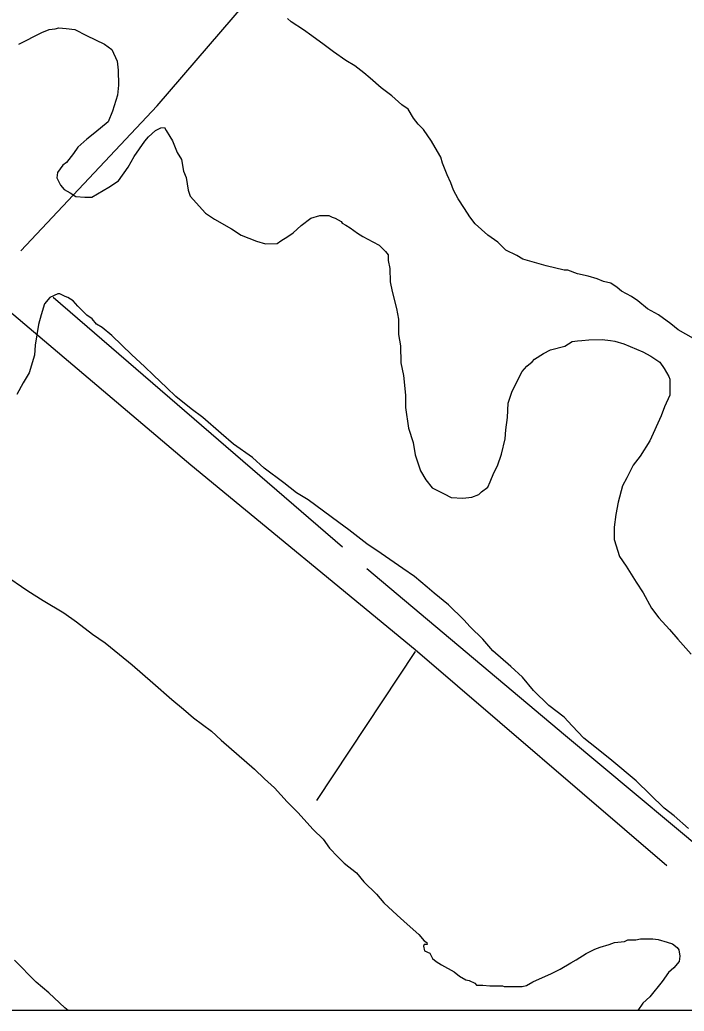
# Model space of a CAD drawing. Extents: x 3263578 to 3301413, y 764927 to 798602.
# Drawn here: x 3279125 to 3279884, y 775829 to 776961 of the extents above; entities that cross this region are included whole.
import ezdxf

# ---------------------------------------------------------------- set-up
doc = ezdxf.new("R2010")
doc.units = 0
for name, color, linetype in [('V-GRID-FRAM', 7, 'Continuous'), ('V-SITE-VEGE', 7, 'Continuous'), ('V-TOPO-SHOR', 7, 'Continuous')]:
    doc.layers.add(name, color=color, linetype=linetype)

msp = doc.modelspace()

# ---------------------------------------------------------------- linework, layer by layer
at = {"layer": 'V-GRID-FRAM'}
msp.add_lwpolyline([(3267734.9, 794015.5), (3299171.2, 794017.8), (3299180.4, 775831.7), (3267728.3, 775829.4), (3267734.9, 794015.5)], dxfattribs=at)
at = {"layer": 'V-SITE-VEGE'}
for p, q in [((3279435.2, 776959), (3279431.1, 776963)), ((3279449.6, 776949.9), (3279435.2, 776959)), ((3279124.3, 776933.5), (3279150.7, 776947)), ((3279150.7, 776947), (3279158.8, 776950.1)), ((3279158.8, 776950.1), (3279165.9, 776951.2)), ((3279165.9, 776951.2), (3279170, 776952.3)), ((3279170, 776952.3), (3279178.2, 776951.3)), ((3279178.2, 776951.3), (3279188.4, 776950.4)), ((3279188.4, 776950.4), (3279201.7, 776943.4)), ((3279458.8, 776942.9), (3279449.6, 776949.9)), ((3279201.7, 776943.4), (3279222.2, 776933.4)), ((3279222.2, 776933.4), (3279230.5, 776927.4)), ((3279473.2, 776932.8), (3279458.8, 776942.9)), ((3279483.5, 776924.8), (3279473.2, 776932.8)), ((3279230.5, 776927.4), (3279236.7, 776914.2)), ((3279497.9, 776914.7), (3279483.5, 776924.8)), ((3279236.7, 776914.2), (3279237.8, 776904)), ((3279508.1, 776908.7), (3279497.9, 776914.7)), ((3279237.8, 776904), (3279238, 776886.6)), ((3279518.4, 776900.6), (3279508.1, 776908.7)), ((3279525.6, 776894.6), (3279518.4, 776900.6)), ((3279538, 776883.5), (3279525.6, 776894.6)), ((3279238, 776886.6), (3279237.1, 776875.4)), ((3279550.3, 776874.4), (3279538, 776883.5)), ((3279237.1, 776875.4), (3279231.1, 776857)), ((3279561.6, 776864.3), (3279550.3, 776874.4)), ((3279231.1, 776857), (3279226.2, 776844.7)), ((3279568.8, 776859.3), (3279561.6, 776864.3)), ((3279575, 776849.2), (3279568.8, 776859.3)), ((3279226.2, 776844.7), (3279211, 776832.3)), ((3279580.2, 776842.1), (3279575, 776849.2)), ((3279586.4, 776836), (3279580.2, 776842.1)), ((3279211, 776832.3), (3279201.9, 776825.1)), ((3279272.2, 776827.8), (3279280.3, 776835)), ((3279280.3, 776835), (3279286.4, 776838.1)), ((3279286.4, 776838.1), (3279290.5, 776838.2)), ((3279290.5, 776838.2), (3279292.6, 776835.1)), ((3279292.6, 776835.1), (3279296.7, 776828)), ((3279595.7, 776822.8), (3279586.4, 776836)), ((3279201.9, 776825.1), (3279191.8, 776815.8)), ((3279256.1, 776805.2), (3279268.2, 776822.7)), ((3279268.2, 776822.7), (3279272.2, 776827.8)), ((3279296.7, 776828), (3279299.8, 776823)), ((3279299.8, 776823), (3279305.1, 776809.8)), ((3279599.8, 776815.7), (3279595.7, 776822.8)), ((3279186.7, 776808.6), (3279178.7, 776798.3)), ((3279191.8, 776815.8), (3279186.7, 776808.6)), ((3279305.1, 776809.8), (3279310.2, 776801.7)), ((3279606.1, 776804.6), (3279599.8, 776815.7)), ((3279178.7, 776798.3), (3279174.6, 776795.2)), ((3279249.1, 776792.9), (3279256.1, 776805.2)), ((3279310.2, 776801.7), (3279312.4, 776788.4)), ((3279608.2, 776797.5), (3279606.1, 776804.6)), ((3279613.4, 776784.2), (3279608.2, 776797.5)), ((3279168.6, 776787), (3279167.6, 776780.9)), ((3279174.6, 776795.2), (3279168.6, 776787)), ((3279238.1, 776777.5), (3279249.1, 776792.9)), ((3279312.4, 776788.4), (3279315.5, 776781.3)), ((3279167.6, 776780.9), (3279171.8, 776772.7)), ((3279226.9, 776770.2), (3279238.1, 776777.5)), ((3279315.5, 776781.3), (3279317.7, 776767)), ((3279617.6, 776775.1), (3279613.4, 776784.2)), ((3279620.7, 776767), (3279617.6, 776775.1)), ((3279171.8, 776772.7), (3279175.9, 776767.7)), ((3279175.9, 776767.7), (3279183.1, 776763.7)), ((3279183.1, 776763.7), (3279189.3, 776759.7)), ((3279207.6, 776758.8), (3279226.9, 776770.2)), ((3279317.7, 776767), (3279319.8, 776759.9)), ((3279625.9, 776756.8), (3279620.7, 776767)), ((3279189.3, 776759.7), (3279199.5, 776758.7)), ((3279199.5, 776758.7), (3279207.6, 776758.8)), ((3279319.8, 776759.9), (3279337.4, 776740.7)), ((3279633.2, 776745.7), (3279625.9, 776756.8)), ((3279337.4, 776740.7), (3279347.6, 776733.7)), ((3279639.4, 776736.5), (3279633.2, 776745.7)), ((3279347.6, 776733.7), (3279367.1, 776722.6)), ((3279446.7, 776726.5), (3279457.8, 776734.8)), ((3279457.8, 776734.8), (3279468, 776737.9)), ((3279468, 776737.9), (3279478.2, 776738)), ((3279478.2, 776738), (3279482.3, 776736)), ((3279482.3, 776736), (3279485.4, 776735)), ((3279485.4, 776735), (3279492.5, 776731)), ((3279492.5, 776731), (3279493.6, 776729)), ((3279493.6, 776729), (3279497.7, 776727)), ((3279645.6, 776728.4), (3279639.4, 776736.5)), ((3279367.1, 776722.6), (3279378.4, 776715.6)), ((3279431.5, 776714.1), (3279437.6, 776718.2)), ((3279437.6, 776718.2), (3279446.7, 776726.5)), ((3279497.7, 776727), (3279502.8, 776724)), ((3279502.8, 776724), (3279511, 776717.9)), ((3279511, 776717.9), (3279517.2, 776713.9)), ((3279660, 776715.3), (3279645.6, 776728.4)), ((3279378.4, 776715.6), (3279395.8, 776708.6)), ((3279395.8, 776708.6), (3279406.1, 776705.7)), ((3279419.3, 776705.8), (3279423.4, 776708.9)), ((3279423.4, 776708.9), (3279431.5, 776714.1)), ((3279517.2, 776713.9), (3279528.5, 776707.9)), ((3279528.5, 776707.9), (3279535.7, 776703.9)), ((3279671.3, 776707.3), (3279660, 776715.3)), ((3279680.6, 776698.2), (3279671.3, 776707.3)), ((3279406.1, 776705.7), (3279419.3, 776705.8)), ((3279535.7, 776703.9), (3279542.9, 776696.8)), ((3279542.9, 776696.8), (3279546, 776692.8)), ((3279692.9, 776692.2), (3279680.6, 776698.2)), ((3279546, 776692.8), (3279546, 776686.7)), ((3279546, 776686.7), (3279548.2, 776677.5)), ((3279700.1, 776688.2), (3279692.9, 776692.2)), ((3279726.7, 776680.3), (3279700.1, 776688.2)), ((3279548.2, 776677.5), (3279548.3, 776662.2)), ((3279747.1, 776675.4), (3279726.7, 776680.3)), ((3279751.2, 776675.4), (3279747.1, 776675.4)), ((3279762.5, 776671.4), (3279751.2, 776675.4)), ((3279548.3, 776662.2), (3279550.5, 776651)), ((3279774.7, 776668.5), (3279762.5, 776671.4)), ((3279785, 776665.5), (3279774.7, 776668.5)), ((3279792.1, 776662.6), (3279785, 776665.5)), ((3279800.3, 776660.6), (3279792.1, 776662.6)), ((3279550.5, 776651), (3279555.8, 776631.7)), ((3279807.5, 776655.6), (3279800.3, 776660.6)), ((3279812.6, 776651.5), (3279807.5, 776655.6)), ((3279823.9, 776645.5), (3279812.6, 776651.5)), ((3279159.8, 776644.1), (3279153.7, 776636.9)), ((3279168.9, 776648.3), (3279159.8, 776644.1)), ((3279171, 776648.3), (3279168.9, 776648.3)), ((3279177.1, 776645.3), (3279171, 776648.3)), ((3279180.2, 776644.3), (3279177.1, 776645.3)), ((3279186.4, 776640.3), (3279180.2, 776644.3)), ((3279191.5, 776634.2), (3279186.4, 776640.3)), ((3279831.1, 776640.5), (3279823.9, 776645.5)), ((3279842.4, 776631.4), (3279831.1, 776640.5)), ((3279153.7, 776636.9), (3279149.8, 776624.6)), ((3279201.8, 776624.1), (3279191.5, 776634.2)), ((3279555.8, 776631.7), (3279557.9, 776619.4)), ((3279854.7, 776624.4), (3279842.4, 776631.4)), ((3279149.8, 776624.6), (3279146.8, 776613.3)), ((3279208, 776620.1), (3279201.8, 776624.1)), ((3279213.1, 776614), (3279208, 776620.1)), ((3279557.9, 776619.4), (3279558.1, 776602.1)), ((3279869.1, 776614.3), (3279854.7, 776624.4)), ((3279146.8, 776613.3), (3279143, 776589.8)), ((3279219.3, 776610), (3279213.1, 776614)), ((3279230.6, 776600.9), (3279219.3, 776610)), ((3279877.4, 776607.3), (3279869.1, 776614.3)), ((3279894.8, 776597.3), (3279877.4, 776607.3)), ((3279253.3, 776578.7), (3279230.6, 776600.9)), ((3279558.1, 776602.1), (3279560.3, 776588.9)), ((3279748, 776588.7), (3279756.1, 776593.9)), ((3279756.1, 776593.9), (3279762.2, 776594.9)), ((3279762.2, 776594.9), (3279767.3, 776595)), ((3279767.3, 776595), (3279775.4, 776596.1)), ((3279775.4, 776596.1), (3279790.7, 776596.2)), ((3279790.7, 776596.2), (3279799.9, 776595.3)), ((3279799.9, 776595.3), (3279805, 776594.3)), ((3279805, 776594.3), (3279815.3, 776591.4)), ((3279143, 776589.8), (3279142.1, 776578.6)), ((3279560.3, 776588.9), (3279560.4, 776569.5)), ((3279723.6, 776580.3), (3279731.7, 776584.4)), ((3279731.7, 776584.4), (3279748, 776588.7)), ((3279815.3, 776591.4), (3279836.8, 776582.4)), ((3279836.8, 776582.4), (3279846, 776577.4)), ((3279142.1, 776578.6), (3279136.2, 776558.2)), ((3279267.7, 776565.6), (3279253.3, 776578.7)), ((3279704.3, 776565.8), (3279710.4, 776571)), ((3279710.4, 776571), (3279713.4, 776574)), ((3279713.4, 776574), (3279723.6, 776580.3)), ((3279846, 776577.4), (3279856.3, 776570.4)), ((3279856.3, 776570.4), (3279861.5, 776563.3)), ((3279278, 776555.5), (3279267.7, 776565.6)), ((3279560.4, 776569.5), (3279563.6, 776555.2)), ((3279692.3, 776546.3), (3279699.3, 776559.6)), ((3279699.3, 776559.6), (3279704.3, 776565.8)), ((3279861.5, 776563.3), (3279866.7, 776554.1)), ((3279136.2, 776558.2), (3279129.1, 776546.9)), ((3279293.4, 776541.3), (3279278, 776555.5)), ((3279563.6, 776555.2), (3279565.9, 776532.8)), ((3279866.7, 776554.1), (3279867.7, 776551.1)), ((3279867.7, 776551.1), (3279867.9, 776532.7)), ((3279129.1, 776546.9), (3279122.1, 776533.5)), ((3279303.7, 776531.2), (3279293.4, 776541.3)), ((3279687.3, 776536), (3279692.3, 776546.3)), ((3279321.2, 776517.1), (3279303.7, 776531.2)), ((3279565.9, 776532.8), (3279566, 776518.5)), ((3279683.3, 776523.8), (3279687.3, 776536)), ((3279867.9, 776532.7), (3279861.9, 776519.4)), ((3279334.6, 776507.1), (3279321.2, 776517.1)), ((3279566, 776518.5), (3279569.3, 776495.1)), ((3279682.5, 776507.4), (3279683.3, 776523.8)), ((3279861.9, 776519.4), (3279857.9, 776509.2)), ((3279355.2, 776488.9), (3279334.6, 776507.1)), ((3279680.6, 776493.1), (3279682.5, 776507.4)), ((3279857.9, 776509.2), (3279844.9, 776480.5)), ((3279569.3, 776495.1), (3279574.6, 776478.8)), ((3279679.6, 776482.9), (3279680.6, 776493.1)), ((3279369.6, 776476.8), (3279355.2, 776488.9)), ((3279675.7, 776465.5), (3279679.6, 776482.9)), ((3279844.9, 776480.5), (3279833.9, 776463)), ((3279391.1, 776461.7), (3279369.6, 776476.8)), ((3279574.6, 776478.8), (3279576.8, 776464.6)), ((3279404.5, 776449.6), (3279391.1, 776461.7)), ((3279576.8, 776464.6), (3279583.1, 776446.3)), ((3279670.8, 776452.2), (3279675.7, 776465.5)), ((3279833.9, 776463), (3279825.8, 776452.7)), ((3279427.1, 776432.5), (3279404.5, 776449.6)), ((3279583.1, 776446.3), (3279589.3, 776436.1)), ((3279666.8, 776444), (3279670.8, 776452.2)), ((3279825.8, 776452.7), (3279818.8, 776438.4)), ((3279589.3, 776436.1), (3279596.5, 776427)), ((3279662.8, 776433.8), (3279666.8, 776444)), ((3279818.8, 776438.4), (3279813.8, 776429.1)), ((3279441.5, 776421.4), (3279427.1, 776432.5)), ((3279596.5, 776427), (3279609.9, 776420)), ((3279652.7, 776422.5), (3279659.8, 776427.6)), ((3279659.8, 776427.6), (3279662.8, 776433.8)), ((3279813.8, 776429.1), (3279808.9, 776410.7)), ((3279454.9, 776413.4), (3279441.5, 776421.4)), ((3279489.8, 776387.2), (3279454.9, 776413.4)), ((3279609.9, 776420), (3279618.1, 776416)), ((3279618.1, 776416), (3279631.3, 776415.1)), ((3279631.3, 776415.1), (3279641.5, 776416.2)), ((3279641.5, 776416.2), (3279649.7, 776419.4)), ((3279649.7, 776419.4), (3279652.7, 776422.5)), ((3279808.9, 776410.7), (3279806, 776396.4)), ((3279806, 776396.4), (3279804.1, 776382.1)), ((3279501.1, 776379.1), (3279489.8, 776387.2)), ((3279521.7, 776363), (3279501.1, 776379.1)), ((3279804.1, 776382.1), (3279804.2, 776367.8)), ((3279804.2, 776367.8), (3279810.5, 776348.5)), ((3279538.1, 776352), (3279521.7, 776363)), ((3279562.8, 776334.9), (3279538.1, 776352)), ((3279810.5, 776348.5), (3279817.8, 776337.4)), ((3279576.1, 776325.8), (3279562.8, 776334.9)), ((3279817.8, 776337.4), (3279829.2, 776319.1)), ((3279106.8, 776328.3), (3279134.5, 776309.2)), ((3279590.5, 776313.7), (3279576.1, 776325.8)), ((3279598.7, 776306.6), (3279590.5, 776313.7)), ((3279829.2, 776319.1), (3279837.5, 776307)), ((3279134.5, 776309.2), (3279152, 776298.2)), ((3279615.2, 776293.5), (3279598.7, 776306.6)), ((3279837.5, 776307), (3279846.8, 776289.7)), ((3279152, 776298.2), (3279175.6, 776284.1)), ((3279632.7, 776276.4), (3279615.2, 776293.5)), ((3279846.8, 776289.7), (3279855.1, 776278.6)), ((3279175.6, 776284.1), (3279190, 776274)), ((3279639.9, 776268.3), (3279632.7, 776276.4)), ((3279855.1, 776278.6), (3279867.5, 776265.4)), ((3279190, 776274), (3279208.5, 776259.9)), ((3279654.4, 776254.1), (3279639.9, 776268.3)), ((3279867.5, 776265.4), (3279876.8, 776254.3)), ((3279208.5, 776259.9), (3279222.8, 776249.9)), ((3279665.7, 776241), (3279654.4, 776254.1)), ((3279876.8, 776254.3), (3279892.2, 776237.1)), ((3279222.8, 776249.9), (3279239.3, 776236.8)), ((3279239.3, 776236.8), (3279253.7, 776224.7)), ((3279686.3, 776222.8), (3279665.7, 776241)), ((3279253.7, 776224.7), (3279277.4, 776204.5)), ((3279699.7, 776210.7), (3279686.3, 776222.8)), ((3279712.1, 776195.5), (3279699.7, 776210.7)), ((3279277.4, 776204.5), (3279299, 776185.3)), ((3279299, 776185.3), (3279312.4, 776174.3)), ((3279729.6, 776178.4), (3279712.1, 776195.5)), ((3279312.4, 776174.3), (3279323.7, 776164.2)), ((3279747, 776165.3), (3279729.6, 776178.4)), ((3279323.7, 776164.2), (3279344.2, 776149.1)), ((3279756.3, 776155.2), (3279747, 776165.3)), ((3279769.7, 776141), (3279756.3, 776155.2)), ((3279344.2, 776149.1), (3279355.5, 776139)), ((3279784.1, 776129.9), (3279769.7, 776141)), ((3279355.5, 776139), (3279393.6, 776105.7)), ((3279801.6, 776115.8), (3279784.1, 776129.9)), ((3279829.4, 776092.6), (3279801.6, 776115.8)), ((3279393.6, 776105.7), (3279405, 776094.6)), ((3279405, 776094.6), (3279416.3, 776084.5)), ((3279416.3, 776084.5), (3279430.7, 776068.3)), ((3279861.3, 776061.3), (3279829.4, 776092.6)), ((3279430.7, 776068.3), (3279443.1, 776056.2)), ((3279872.6, 776052.3), (3279861.3, 776061.3)), ((3279443.1, 776056.2), (3279460.6, 776037)), ((3279889.1, 776038.1), (3279872.6, 776052.3)), ((3279460.6, 776037), (3279471.9, 776025.9)), ((3279471.9, 776025.9), (3279479.2, 776015.7)), ((3279479.2, 776015.7), (3279488.5, 776005.6)), ((3279488.5, 776005.6), (3279495.7, 775998.5)), ((3279495.7, 775998.5), (3279510.1, 775987.5)), ((3279510.1, 775987.5), (3279518.3, 775977.3)), ((3279518.3, 775977.3), (3279532.8, 775963.2)), ((3279532.8, 775963.2), (3279541, 775953.1)), ((3279541, 775953.1), (3279556.5, 775939)), ((3279556.5, 775939), (3279567.8, 775928.9)), ((3279567.8, 775928.9), (3279581.2, 775916.8)), ((3279581.2, 775916.8), (3279587.4, 775909.7)), ((3279587.4, 775905.6), (3279586.4, 775903.5)), ((3279586.4, 775903.5), (3279587.5, 775898.4)), ((3279587.4, 775909.7), (3279590.4, 775907.7)), ((3279590.5, 775905.6), (3279587.4, 775905.6)), ((3279590.4, 775907.7), (3279590.5, 775905.6)), ((3279782.3, 775900.4), (3279788.4, 775902.5)), ((3279788.4, 775902.5), (3279798.6, 775905.6)), ((3279798.6, 775905.6), (3279804.7, 775907.7)), ((3279804.7, 775907.7), (3279815.9, 775908.9)), ((3279815.9, 775908.9), (3279819.9, 775910.9)), ((3279819.9, 775910.9), (3279829.1, 775911)), ((3279829.1, 775911), (3279834.2, 775912.1)), ((3279834.2, 775912.1), (3279848.5, 775912.2)), ((3279848.5, 775912.2), (3279854.6, 775911.3)), ((3279854.6, 775911.3), (3279864.9, 775908.3)), ((3279864.9, 775908.3), (3279871, 775906.3)), ((3279871, 775906.3), (3279876.1, 775902.3)), ((3279587.5, 775898.4), (3279593.6, 775895.5)), ((3279593.6, 775895.5), (3279596.7, 775889.4)), ((3279761, 775887.9), (3279772.2, 775895.2)), ((3279772.2, 775895.2), (3279782.3, 775900.4)), ((3279876.1, 775902.3), (3279878.2, 775899.3)), ((3279878.2, 775899.3), (3279879.3, 775892.1)), ((3279879.3, 775892.1), (3279878.3, 775886)), ((3279144, 775862.5), (3279119.3, 775887.7)), ((3279596.7, 775889.4), (3279600.8, 775886.3)), ((3279600.8, 775886.3), (3279607, 775882.3)), ((3279607, 775882.3), (3279621.4, 775874.3)), ((3279742.7, 775877.5), (3279754.9, 775884.8)), ((3279754.9, 775884.8), (3279761, 775887.9)), ((3279878.3, 775886), (3279872.3, 775878.8)), ((3279621.4, 775874.3), (3279627.5, 775869.3)), ((3279627.5, 775869.3), (3279634.7, 775865.2)), ((3279711.3, 775862.9), (3279732.6, 775872.3)), ((3279732.6, 775872.3), (3279742.7, 775877.5)), ((3279866.2, 775873.7), (3279859.2, 775863.4)), ((3279872.3, 775878.8), (3279866.2, 775873.7)), ((3279158.4, 775850.4), (3279144, 775862.5)), ((3279634.7, 775865.2), (3279638.8, 775864.3)), ((3279638.8, 775864.3), (3279645, 775861.3)), ((3279645, 775861.3), (3279647, 775859.2)), ((3279647, 775859.2), (3279654.2, 775859.3)), ((3279654.2, 775859.3), (3279662.3, 775858.4)), ((3279662.3, 775858.4), (3279676.6, 775858.5)), ((3279676.6, 775858.5), (3279678.7, 775857.5)), ((3279678.7, 775857.5), (3279699.1, 775857.7)), ((3279699.1, 775857.7), (3279704.2, 775858.8)), ((3279704.2, 775858.8), (3279711.3, 775862.9)), ((3279859.2, 775863.4), (3279845.1, 775845.9)), ((3279177, 775833.2), (3279158.4, 775850.4)), ((3279845.1, 775845.9), (3279837, 775838.7)), ((3279837, 775838.7), (3279831.3, 775830.3)), ((3279180.5, 775830.3), (3279177, 775833.2)), ((3279831.3, 775830.3), (3279180.5, 775830.3))]:
    msp.add_line(p, q, dxfattribs=at)
at = {"layer": 'V-TOPO-SHOR'}
for p, q in [((3279493.9, 776359.3), (3279163.5, 776644.3)), ((3279577, 776240), (3279464.3, 776069.9))]:
    msp.add_line(p, q, dxfattribs=at)
for points in [[(3279126.5, 776697.7), (3279282.3, 776863), (3279399.7, 776999.6)], [(3279023.5, 776704.9), (3279320.6, 776453.3), (3279577, 776242.4), (3279864.5, 775995.6)], [(3280138.7, 775830.3), (3279949.1, 775976.5), (3279748.5, 776143.7), (3279521.7, 776334.5)]]:
    msp.add_lwpolyline(points, dxfattribs=at)

doc.saveas('drawing.dxf')
